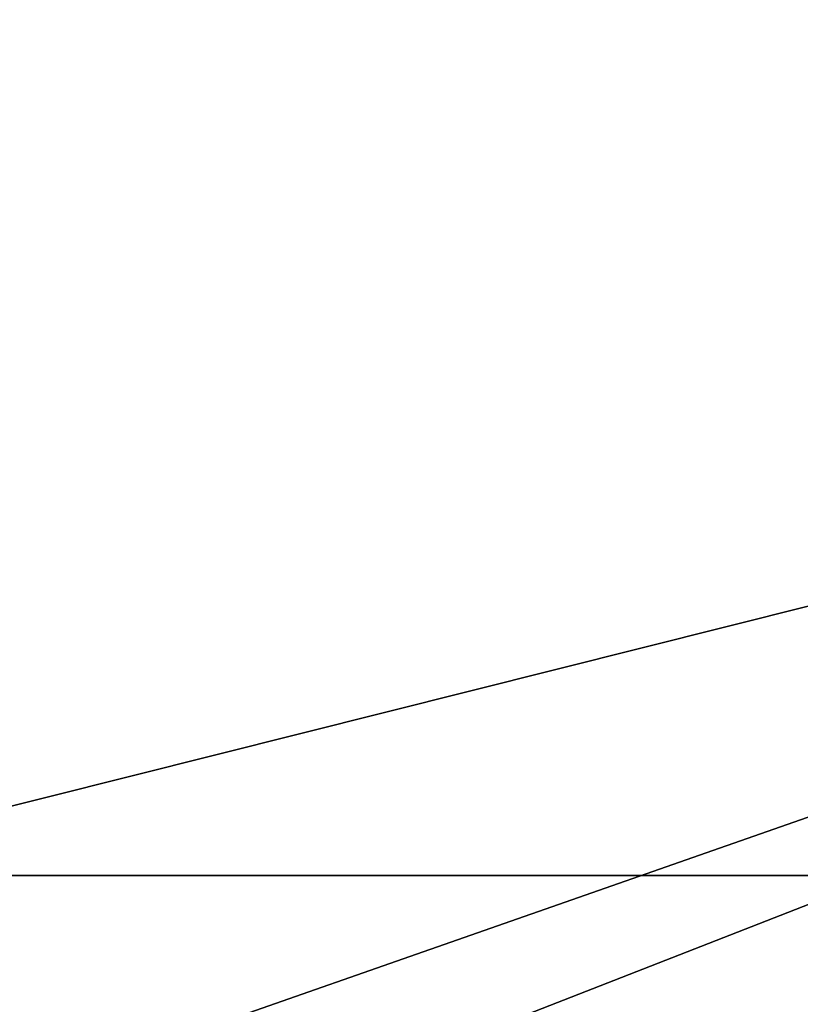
# Model space of a CAD drawing. Extents: x -250 to 250, y -963 to 894.
# Tile 448 of 656: x 5.089 to 5.639, y -818.864 to -818.169. Entities that reach past the tile are written whole.
import ezdxf

# ---------------------------------------------------------------- set-up
doc = ezdxf.new("R2010")
doc.units = 0
doc.header["$LTSCALE"] = 65.185185
for name, color, linetype in [('1658', 7, 'CONTINUOUS'), ('1659', 7, 'CONTINUOUS'), ('1661', 7, 'CONTINUOUS'), ('1679', 7, 'CONTINUOUS'), ('2543', 7, 'CONTINUOUS'), ('664', 7, 'CONTINUOUS')]:
    doc.layers.add(name, color=color, linetype=linetype)

msp = doc.modelspace()

# ---------------------------------------------------------------- linework, layer by layer
at = {"layer": '1658', "color": 7, "linetype": 'CONTINUOUS'}
msp.add_3dface([(6.00963, -818.94403, -68.65), (0, -819.35832, -68.65), (6.3346, -816.89771, -68.65), (6.00963, -818.94403, -68.65)], dxfattribs=at)
at = {"layer": '1659', "color": 7, "linetype": 'CONTINUOUS'}
for points in [[(-4.48799, -818.82146, -15.65), (7.55537, -816.46071, -15.65), (0, -817.1, -15.65), (-4.48799, -818.82146, -15.65)], [(-4.48799, -818.82146, -15.65), (0, -820, -15.65), (7.55537, -816.46071, -15.65), (-4.48799, -818.82146, -15.65)]]:
    msp.add_3dface(points, dxfattribs=at)
at = {"layer": '1661', "color": 7, "linetype": 'CONTINUOUS'}
for points in [[(0, -821, -16.65), (4.08968, -820.12711, -27.05004), (7.14897, -818.20524, -16.65), (0, -821, -16.65)], [(4.08968, -820.12711, -27.05004), (5.14908, -819.59874, -30.15), (7.14897, -818.20524, -16.65), (4.08968, -820.12711, -27.05004)], [(5.14908, -819.59874, -30.15), (6.06873, -819.02633, -68.55), (7.14897, -818.20524, -16.65), (5.14908, -819.59874, -30.15)]]:
    msp.add_3dface(points, dxfattribs=at)
at = {"layer": '1679', "color": 7, "linetype": 'CONTINUOUS'}
for points in [[(7.55537, -816.46071, -15.65), (0, -820, -15.65), (7.14897, -818.20524, -16.65), (7.55537, -816.46071, -15.65)], [(0, -821, -16.65), (7.14897, -818.20524, -16.65), (0, -820.70711, -15.94289), (0, -821, -16.65)], [(7.14897, -818.20524, -16.65), (0, -820, -15.65), (0, -820.70711, -15.94289), (7.14897, -818.20524, -16.65)]]:
    msp.add_3dface(points, dxfattribs=at)
at = {"layer": '2543', "color": 7, "linetype": 'CONTINUOUS'}
msp.add_3dface([(6.3346, -816.89771, -68.65), (0, -819.35832, -68.65), (5.07643, -814.74372, -68.55), (6.3346, -816.89771, -68.65)], dxfattribs=at)
at = {"layer": '664', "color": 7, "linetype": 'CONTINUOUS'}
for points in [[(210, -814, 11), (-210, -814, 11), (-210, -818.77271, 9.91066), (210, -814, 11)], [(210, -814, -11), (210, -818.77272, -9.91066), (-210, -814, -11), (210, -814, -11)], [(-210, -814, -11), (210, -818.77272, -9.91066), (-210, -818.77272, -9.91066), (-210, -814, -11)], [(210, -818.77271, 9.91066), (210, -814, 11), (-210, -818.77271, 9.91066), (210, -818.77271, 9.91066)], [(210, -818.77271, 9.91066), (-210, -818.77271, 9.91066), (-210, -822.60007, 6.85849), (210, -818.77271, 9.91066)], [(210, -822.60007, 6.85849), (210, -818.77271, 9.91066), (-210, -822.60007, 6.85849), (210, -822.60007, 6.85849)], [(210, -818.77272, -9.91066), (210, -822.60012, -6.85842), (-210, -818.77272, -9.91066), (210, -818.77272, -9.91066)], [(210, -822.60012, -6.85842), (-210, -822.60012, -6.85842), (-210, -818.77272, -9.91066), (210, -822.60012, -6.85842)]]:
    msp.add_3dface(points, dxfattribs=at)

doc.saveas('drawing.dxf')
